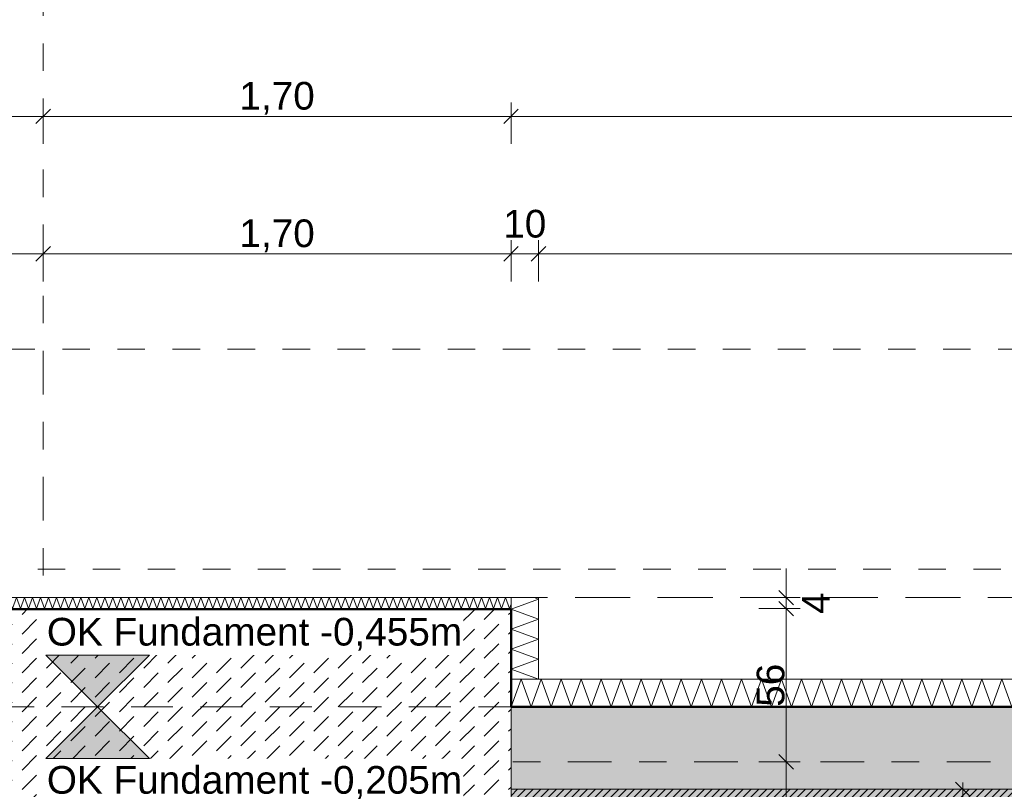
# Model space of a CAD drawing. Header units: metres. Extents: x -273 to 6, y -183 to 13.
# Tile 280 of 379: x -58.26 to -54.68, y -0.55 to 2.25. Entities that reach past the tile are written whole.
import ezdxf

# ---------------------------------------------------------------- set-up
doc = ezdxf.new("R2010")
doc.units = ezdxf.units.M
doc.header["$LTSCALE"] = 0.05
doc.header["$PDMODE"] = 1
doc.header["$PDSIZE"] = -2
for name, pattern in [('ISO-02 Strichlinie', [3.81, 3.048, -0.762]), ('ISO-03 Gestrichelt mit Abstand-3', [1.524, 0.6096, -0.9144]), ('Linienart-53', [5.291531, 3.175, -1.058062, 0.352704, -0.705764]), ('Linienart-Gestrichelt mit Abstand', [6, 4, -2])]:
    doc.linetypes.add(name, pattern=pattern)
doc.layers.get('0').update_dxf_attribs({"lineweight": 25})
for name, color, linetype, lineweight, true_color in [('00 -Bauelemente -Beton unbewehrt', 7, 'Continuous', 9, 0xf7e06e), ('00 -Bauelemente -Dämmung innen', 7, 'Continuous', 9, 0xff7fe6), ('30 -32 Gründung- 2 Flachgründungen u. Bodenplatten', 7, 'Continuous', 9, 0xff6633), ('30 -32 Gründung-4 Frostschürze', 7, 'Continuous', 9, 0x66aaff), ('70 -72 Beschriftung- 1 Beschriftung allgemein', 7, 'Continuous', 9, 0xff6633), ('70 -76 Bemaßung- 2 Allgemein', 7, 'Continuous', 5, 0x6666cc)]:
    doc.layers.add(name, color=color, linetype=linetype, lineweight=lineweight, true_color=true_color)
for name, color, linetype, lineweight in [('30 -35 Decken- 2 Beläge- Dämmung', 7, 'Continuous', 9), ('70 -71 Achsen- 1 Gebäudeachsen', 7, 'Linienart-53', 18), ('Keine', 7, 'Continuous', 9)]:
    doc.layers.add(name, color=color, linetype=linetype, lineweight=lineweight)
doc.styles.add('Arial', font='arial.ttf')
doc.dimstyles.new('k+k_klein', dxfattribs={"dimtxt": 0.100689, "dimasz": 0.05302, "dimexe": 0.05, "dimexo": 0.15, "dimgap": 0.005, "dimtad": 1, "dimdec": 3, "dimtxsty": 'Arial', "dimblk": 'VW_SLASH-2', "dimblk1": 'VW_SLASH-2', "dimblk2": 'VW_SLASH-2', "dimcen": 0, "dimdle": 0.025, "dimadec": 3, "dimazin": 0, "dimtfac": 0.75, "dimtdec": 3, "dimtix": 1, "dimtmove": 0, "dimatfit": 0, "dimldrblk": 'VW_FILLEDARROW', "dimfxl": 0.1, "dimfxlon": 1, "dimfrac": 2, "dimtolj": 1, "dimarcsym": 0})

# ---------------------------------------------------------------- blocks, each defined once
blk = doc.blocks.new('_Achsen (3D)')
at = {"layer": '70 -71 Achsen- 1 Gebäudeachsen', "transparency": 33554687}
for p, q in [((-58.171, 3.8), (-58.171, -46.172)), ((-179.668, -0.447), (3.826, -0.447))]:
    blk.add_line(p, q, dxfattribs=at)
blk = doc.blocks.new('Gruppe-274')
at = {"color": 255, "linetype": 'Continuous', "lineweight": 5}
blk.add_wipeout([(-56.471, -0.247), (-50.196, -0.247), (-50.196, -0.147), (-56.471, -0.147)], dxfattribs=at).dxf.layer = '00 -Bauelemente -Dämmung innen'
blk = doc.blocks.new('Gruppe-275')
at = {"layer": '00 -Bauelemente -Dämmung innen', "color": 7, "transparency": 33554687, "flags": 128}
blk.add_lwpolyline([(-56.471, -0.247), (-56.4346, -0.147), (-56.3982, -0.247), (-56.3618, -0.147), (-56.3254, -0.247), (-56.289, -0.147), (-56.2526, -0.247), (-56.2162, -0.147), (-56.1798, -0.247), (-56.1434, -0.147), (-56.107, -0.247), (-56.0706, -0.147), (-56.0342, -0.247), (-55.9978, -0.147), (-55.9614, -0.247), (-55.925, -0.147), (-55.8886, -0.247), (-55.8523, -0.147), (-55.8159, -0.247), (-55.7795, -0.147), (-55.7431, -0.247), (-55.7067, -0.147), (-55.6703, -0.247), (-55.6339, -0.147), (-55.5975, -0.247), (-55.5611, -0.147), (-55.5247, -0.247), (-55.4883, -0.147), (-55.4519, -0.247), (-55.4155, -0.147), (-55.3791, -0.247), (-55.3427, -0.147), (-55.3063, -0.247), (-55.2699, -0.147), (-55.2335, -0.247), (-55.1971, -0.147), (-55.1607, -0.247), (-55.1243, -0.147), (-55.0879, -0.247), (-55.0515, -0.147), (-55.0151, -0.247), (-54.9787, -0.147), (-54.9423, -0.247), (-54.9059, -0.147), (-54.8695, -0.247), (-54.8331, -0.147), (-54.7967, -0.247), (-54.7603, -0.147), (-54.7239, -0.247), (-54.6875, -0.147), (-54.6511, -0.247)], dxfattribs=at)
blk = doc.blocks.new('Gruppe-276')
at = {"layer": '00 -Bauelemente -Dämmung innen', "color": 7, "linetype": 'Continuous', "lineweight": 9, "transparency": 33554687}
blk.add_line((-56.471, -0.147), (-56.471, -0.247), dxfattribs=at)
blk = doc.blocks.new('Gruppe-278')
at = {"color": 7, "transparency": 33554687}
blk.add_blockref('Gruppe-276', (0, 0), dxfattribs=at)
blk = doc.blocks.new('Gruppe-279')
at = {"layer": '00 -Bauelemente -Dämmung innen', "color": 7, "linetype": 'Continuous', "lineweight": 9, "transparency": 33554687}
blk.add_line((-50.196, -0.147), (-56.471, -0.147), dxfattribs=at)
blk = doc.blocks.new('Gruppe-280')
at = {"layer": '00 -Bauelemente -Dämmung innen', "color": 7, "linetype": 'Continuous', "lineweight": 9, "transparency": 33554687}
blk.add_line((-56.471, -0.247), (-50.196, -0.247), dxfattribs=at)
blk = doc.blocks.new('Gruppe-281')
at = {"color": 7, "transparency": 33554687}
for name in ['Gruppe-279', 'Gruppe-280']:
    blk.add_blockref(name, (0, 0), dxfattribs=at)
blk = doc.blocks.new('Gruppe-282')
at = {"layer": '00 -Bauelemente -Dämmung innen', "color": 7}
blk.add_blockref('Gruppe-274', (0, 0), dxfattribs=at)
at = {"color": 7, "transparency": 33554687}
for name in ['Gruppe-278', 'Gruppe-281']:
    blk.add_blockref(name, (0, 0), dxfattribs=at)
at = {"layer": '00 -Bauelemente -Dämmung innen', "color": 7, "transparency": 33554687}
blk.add_blockref('Gruppe-275', (0, 0), dxfattribs=at)
blk = doc.blocks.new('Gruppe-283')
at = {"layer": '00 -Bauelemente -Dämmung innen', "color": 7, "transparency": 33554687}
blk.add_blockref('Gruppe-282', (0, 0), dxfattribs=at)
at = {"layer": '00 -Bauelemente -Dämmung innen', "color": 0, "flags": 1}
for tag in ['prm0_value', 'prm1_value', 'prm2_value', 'prm3_value', 'prm4_value', 'prm5_value', 'prm6_value', 'IFC_UUID', 'instanceID', 'prm0_name', 'prm0_type', 'prm1_name', 'prm1_type', 'prm2_name', 'prm2_type', 'prm3_name', 'prm3_type', 'prm4_name', 'prm4_type', 'prm5_name', 'prm5_type', 'prm6_name', 'prm6_type']:
    blk.add_attdef(tag, (-56.471, -0.247), '', height=0.00018, dxfattribs=at)
blk = doc.blocks.new('Gruppe-1154')
at = {"color": 255, "linetype": 'Continuous', "lineweight": 5}
blk.add_wipeout([(-59.971, 0.1099), (-56.471, 0.1099), (-56.471, 0.1499), (-59.971, 0.1499)], dxfattribs=at).dxf.layer = '00 -Bauelemente -Dämmung innen'
blk = doc.blocks.new('Gruppe-1155')
at = {"layer": '00 -Bauelemente -Dämmung innen', "color": 7, "transparency": 33554687, "flags": 128}
blk.add_lwpolyline([(-59.971, 0.1099), (-59.9564, 0.1499), (-59.9419, 0.1099), (-59.9273, 0.1499), (-59.9128, 0.1099), (-59.8982, 0.1499), (-59.8836, 0.1099), (-59.8691, 0.1499), (-59.8545, 0.1099), (-59.84, 0.1499), (-59.8254, 0.1099), (-59.8109, 0.1499), (-59.7963, 0.1099), (-59.7817, 0.1499), (-59.7672, 0.1099), (-59.7526, 0.1499), (-59.7381, 0.1099), (-59.7235, 0.1499), (-59.7089, 0.1099), (-59.6944, 0.1499), (-59.6798, 0.1099), (-59.6653, 0.1499), (-59.6507, 0.1099), (-59.6361, 0.1499), (-59.6216, 0.1099), (-59.607, 0.1499), (-59.5925, 0.1099), (-59.5779, 0.1499), (-59.5634, 0.1099), (-59.5488, 0.1499), (-59.5342, 0.1099), (-59.5197, 0.1499), (-59.5051, 0.1099), (-59.4906, 0.1499), (-59.476, 0.1099), (-59.4614, 0.1499), (-59.4469, 0.1099), (-59.4323, 0.1499), (-59.4178, 0.1099), (-59.4032, 0.1499), (-59.3886, 0.1099), (-59.3741, 0.1499), (-59.3595, 0.1099), (-59.345, 0.1499), (-59.3304, 0.1099), (-59.3159, 0.1499), (-59.3013, 0.1099), (-59.2867, 0.1499), (-59.2722, 0.1099), (-59.2576, 0.1499), (-59.2431, 0.1099), (-59.2285, 0.1499), (-59.2139, 0.1099), (-59.1994, 0.1499), (-59.1848, 0.1099), (-59.1703, 0.1499), (-59.1557, 0.1099), (-59.1411, 0.1499), (-59.1266, 0.1099), (-59.112, 0.1499), (-59.0975, 0.1099), (-59.0829, 0.1499), (-59.0684, 0.1099), (-59.0538, 0.1499), (-59.0392, 0.1099), (-59.0247, 0.1499), (-59.0101, 0.1099), (-58.9956, 0.1499), (-58.981, 0.1099), (-58.9664, 0.1499), (-58.9519, 0.1099), (-58.9373, 0.1499), (-58.9228, 0.1099), (-58.9082, 0.1499), (-58.8936, 0.1099), (-58.8791, 0.1499), (-58.8645, 0.1099), (-58.85, 0.1499), (-58.8354, 0.1099), (-58.8209, 0.1499), (-58.8063, 0.1099), (-58.7917, 0.1499), (-58.7772, 0.1099), (-58.7626, 0.1499), (-58.7481, 0.1099), (-58.7335, 0.1499), (-58.7189, 0.1099), (-58.7044, 0.1499), (-58.6898, 0.1099), (-58.6753, 0.1499), (-58.6607, 0.1099), (-58.6461, 0.1499), (-58.6316, 0.1099), (-58.617, 0.1499), (-58.6025, 0.1099), (-58.5879, 0.1499), (-58.5734, 0.1099), (-58.5588, 0.1499), (-58.5442, 0.1099), (-58.5297, 0.1499), (-58.5151, 0.1099), (-58.5006, 0.1499), (-58.486, 0.1099), (-58.4714, 0.1499), (-58.4569, 0.1099), (-58.4423, 0.1499), (-58.4278, 0.1099), (-58.4132, 0.1499), (-58.3986, 0.1099), (-58.3841, 0.1499), (-58.3695, 0.1099), (-58.355, 0.1499), (-58.3404, 0.1099), (-58.3259, 0.1499), (-58.3113, 0.1099), (-58.2967, 0.1499), (-58.2822, 0.1099), (-58.2676, 0.1499), (-58.2531, 0.1099), (-58.2385, 0.1499), (-58.2239, 0.1099), (-58.2094, 0.1499), (-58.1948, 0.1099), (-58.1803, 0.1499), (-58.1657, 0.1099), (-58.1511, 0.1499), (-58.1366, 0.1099), (-58.122, 0.1499), (-58.1075, 0.1099), (-58.0929, 0.1499), (-58.0784, 0.1099), (-58.0638, 0.1499), (-58.0492, 0.1099), (-58.0347, 0.1499), (-58.0201, 0.1099), (-58.0056, 0.1499), (-57.991, 0.1099), (-57.9764, 0.1499), (-57.9619, 0.1099), (-57.9473, 0.1499), (-57.9328, 0.1099), (-57.9182, 0.1499), (-57.9036, 0.1099), (-57.8891, 0.1499), (-57.8745, 0.1099), (-57.86, 0.1499), (-57.8454, 0.1099), (-57.8309, 0.1499), (-57.8163, 0.1099), (-57.8017, 0.1499), (-57.7872, 0.1099), (-57.7726, 0.1499), (-57.7581, 0.1099), (-57.7435, 0.1499), (-57.7289, 0.1099), (-57.7144, 0.1499), (-57.6998, 0.1099), (-57.6853, 0.1499), (-57.6707, 0.1099), (-57.6561, 0.1499), (-57.6416, 0.1099), (-57.627, 0.1499), (-57.6125, 0.1099), (-57.5979, 0.1499), (-57.5834, 0.1099), (-57.5688, 0.1499), (-57.5542, 0.1099), (-57.5397, 0.1499), (-57.5251, 0.1099), (-57.5106, 0.1499), (-57.496, 0.1099), (-57.4814, 0.1499), (-57.4669, 0.1099), (-57.4523, 0.1499), (-57.4378, 0.1099), (-57.4232, 0.1499), (-57.4086, 0.1099), (-57.3941, 0.1499), (-57.3795, 0.1099), (-57.365, 0.1499), (-57.3504, 0.1099), (-57.3359, 0.1499), (-57.3213, 0.1099), (-57.3067, 0.1499), (-57.2922, 0.1099), (-57.2776, 0.1499), (-57.2631, 0.1099), (-57.2485, 0.1499), (-57.2339, 0.1099), (-57.2194, 0.1499), (-57.2048, 0.1099), (-57.1903, 0.1499), (-57.1757, 0.1099), (-57.1611, 0.1499), (-57.1466, 0.1099), (-57.132, 0.1499), (-57.1175, 0.1099), (-57.1029, 0.1499), (-57.0884, 0.1099), (-57.0738, 0.1499), (-57.0592, 0.1099), (-57.0447, 0.1499), (-57.0301, 0.1099), (-57.0156, 0.1499), (-57.001, 0.1099), (-56.9864, 0.1499), (-56.9719, 0.1099), (-56.9573, 0.1499), (-56.9428, 0.1099), (-56.9282, 0.1499), (-56.9136, 0.1099), (-56.8991, 0.1499), (-56.8845, 0.1099), (-56.87, 0.1499), (-56.8554, 0.1099), (-56.8409, 0.1499), (-56.8263, 0.1099), (-56.8117, 0.1499), (-56.7972, 0.1099), (-56.7826, 0.1499), (-56.7681, 0.1099), (-56.7535, 0.1499), (-56.7389, 0.1099), (-56.7244, 0.1499), (-56.7098, 0.1099), (-56.6953, 0.1499), (-56.6807, 0.1099), (-56.6662, 0.1499), (-56.6516, 0.1099), (-56.637, 0.1499), (-56.6225, 0.1099), (-56.6079, 0.1499), (-56.5934, 0.1099), (-56.5788, 0.1499), (-56.5642, 0.1099), (-56.5497, 0.1499), (-56.5351, 0.1099), (-56.5206, 0.1499), (-56.506, 0.1099), (-56.4914, 0.1499), (-56.4769, 0.1099), (-56.471, 0.1261)], dxfattribs=at)
blk = doc.blocks.new('Gruppe-1156')
at = {"layer": '00 -Bauelemente -Dämmung innen', "color": 7, "linetype": 'Continuous', "lineweight": 9, "transparency": 33554687}
blk.add_line((-59.971, 0.1499), (-59.971, 0.1099), dxfattribs=at)
blk = doc.blocks.new('Gruppe-1157')
at = {"layer": '00 -Bauelemente -Dämmung innen', "color": 7, "linetype": 'Continuous', "lineweight": 9, "transparency": 33554687}
blk.add_line((-56.471, 0.1099), (-56.471, 0.1499), dxfattribs=at)
blk = doc.blocks.new('Gruppe-1158')
at = {"color": 7, "transparency": 33554687}
for name in ['Gruppe-1156', 'Gruppe-1157']:
    blk.add_blockref(name, (0, 0), dxfattribs=at)
blk = doc.blocks.new('Gruppe-1159')
at = {"layer": '00 -Bauelemente -Dämmung innen', "color": 7, "linetype": 'Continuous', "lineweight": 9, "transparency": 33554687}
blk.add_line((-56.471, 0.1499), (-59.971, 0.1499), dxfattribs=at)
blk = doc.blocks.new('Gruppe-1160')
at = {"layer": '00 -Bauelemente -Dämmung innen', "color": 7, "linetype": 'Continuous', "lineweight": 9, "transparency": 33554687}
blk.add_line((-59.971, 0.1099), (-56.471, 0.1099), dxfattribs=at)
blk = doc.blocks.new('Gruppe-1161')
at = {"color": 7, "transparency": 33554687}
for name in ['Gruppe-1159', 'Gruppe-1160']:
    blk.add_blockref(name, (0, 0), dxfattribs=at)
blk = doc.blocks.new('Gruppe-1162')
at = {"layer": '00 -Bauelemente -Dämmung innen', "color": 7}
blk.add_blockref('Gruppe-1154', (0, 0), dxfattribs=at)
at = {"color": 7, "transparency": 33554687}
for name in ['Gruppe-1158', 'Gruppe-1161']:
    blk.add_blockref(name, (0, 0), dxfattribs=at)
at = {"layer": '00 -Bauelemente -Dämmung innen', "color": 7, "transparency": 33554687}
blk.add_blockref('Gruppe-1155', (0, 0), dxfattribs=at)
blk = doc.blocks.new('Gruppe-1163')
at = {"layer": '00 -Bauelemente -Dämmung innen', "color": 7, "transparency": 33554687}
blk.add_blockref('Gruppe-1162', (0, 0), dxfattribs=at)
at = {"layer": '00 -Bauelemente -Dämmung innen', "color": 0, "flags": 1}
for tag in ['IFC_UUID', 'instanceID', 'prm0_name', 'prm0_type', 'prm0_value', 'prm1_name', 'prm1_type', 'prm1_value', 'prm2_name', 'prm2_type', 'prm2_value', 'prm3_name', 'prm3_type', 'prm3_value', 'prm4_name', 'prm4_type', 'prm4_value', 'prm5_name', 'prm5_type', 'prm5_value', 'prm6_name', 'prm6_type', 'prm6_value']:
    blk.add_attdef(tag, (-59.971, 0.1099), '', height=0.00018, dxfattribs=at)
blk = doc.blocks.new('Gruppe-1164')
at = {"color": 255, "linetype": 'Continuous', "lineweight": 5}
blk.add_wipeout([(-56.371, -0.147), (-56.371, 0.1499), (-56.471, 0.1499), (-56.471, -0.147)], dxfattribs=at).dxf.layer = '00 -Bauelemente -Dämmung innen'
blk = doc.blocks.new('Gruppe-1165')
at = {"layer": '00 -Bauelemente -Dämmung innen', "color": 7, "transparency": 33554687, "flags": 128}
blk.add_lwpolyline([(-56.371, -0.147), (-56.471, -0.1106), (-56.371, -0.0742), (-56.471, -0.0379), (-56.371, -0.0015), (-56.471, 0.0349), (-56.371, 0.0713), (-56.471, 0.1077), (-56.371, 0.1441), (-56.3869, 0.1499)], dxfattribs=at)
blk = doc.blocks.new('Gruppe-1166')
at = {"layer": '00 -Bauelemente -Dämmung innen', "color": 7, "linetype": 'Continuous', "lineweight": 9, "transparency": 33554687}
blk.add_line((-56.471, -0.147), (-56.371, -0.147), dxfattribs=at)
blk = doc.blocks.new('Gruppe-1167')
at = {"layer": '00 -Bauelemente -Dämmung innen', "color": 7, "linetype": 'Continuous', "lineweight": 9, "transparency": 33554687}
blk.add_line((-56.371, 0.1499), (-56.471, 0.1499), dxfattribs=at)
blk = doc.blocks.new('Gruppe-1168')
at = {"color": 7, "transparency": 33554687}
for name in ['Gruppe-1167', 'Gruppe-1166']:
    blk.add_blockref(name, (0, 0), dxfattribs=at)
blk = doc.blocks.new('Gruppe-1169')
at = {"layer": '00 -Bauelemente -Dämmung innen', "color": 7, "linetype": 'Continuous', "lineweight": 9, "transparency": 33554687}
blk.add_line((-56.471, 0.1499), (-56.471, -0.147), dxfattribs=at)
blk = doc.blocks.new('Gruppe-1170')
at = {"layer": '00 -Bauelemente -Dämmung innen', "color": 7, "linetype": 'Continuous', "lineweight": 9, "transparency": 33554687}
blk.add_line((-56.371, -0.147), (-56.371, 0.1499), dxfattribs=at)
blk = doc.blocks.new('Gruppe-1171')
at = {"color": 7, "transparency": 33554687}
for name in ['Gruppe-1169', 'Gruppe-1170']:
    blk.add_blockref(name, (0, 0), dxfattribs=at)
blk = doc.blocks.new('Gruppe-1172')
at = {"layer": '00 -Bauelemente -Dämmung innen', "color": 7}
blk.add_blockref('Gruppe-1164', (0, 0), dxfattribs=at)
at = {"color": 7, "transparency": 33554687}
for name in ['Gruppe-1168', 'Gruppe-1171']:
    blk.add_blockref(name, (0, 0), dxfattribs=at)
at = {"layer": '00 -Bauelemente -Dämmung innen', "color": 7, "transparency": 33554687}
blk.add_blockref('Gruppe-1165', (0, 0), dxfattribs=at)
blk = doc.blocks.new('Gruppe-1173')
at = {"layer": '00 -Bauelemente -Dämmung innen', "color": 7, "transparency": 33554687}
blk.add_blockref('Gruppe-1172', (0, 0), dxfattribs=at)
at = {"layer": '00 -Bauelemente -Dämmung innen', "color": 0, "flags": 1}
for tag in ['prm0_value', 'prm1_value', 'prm2_value', 'prm3_value', 'prm4_value', 'prm5_value', 'prm6_value', 'IFC_UUID', 'instanceID', 'prm0_name', 'prm0_type', 'prm1_name', 'prm1_type', 'prm2_name', 'prm2_type', 'prm3_name', 'prm3_type', 'prm4_name', 'prm4_type', 'prm5_name', 'prm5_type', 'prm6_name', 'prm6_type']:
    blk.add_attdef(tag, (-56.471, -0.147), '', height=0.00018, dxfattribs=at)
blk = doc.blocks.new('Gruppe-2143')
at = {"layer": '30 -32 Gründung- 2 Flachgründungen u. Bodenplatten', "flags": 128}
blk.add_lwpolyline([(-59.871, 0.1099), (-56.471, 0.1099), (-56.471, -3.2901), (-59.871, -3.2901)], close=True, dxfattribs=at)
blk = doc.blocks.new('Gruppe-2490')
at = {"layer": 'Keine', "color": 7, "linetype": 'ISO-03 Gestrichelt mit Abstand-3', "lineweight": 9, "flags": 128}
blk.add_lwpolyline([(-53.0011, 0.253), (-53.0011, 1.053), (-88.896, 1.053), (-88.896, 0.253)], close=True, dxfattribs=at)
blk.add_lwpolyline([(-53.0011, 0.253), (-53.0011, 1.053), (-88.896, 1.053), (-88.896, 0.253)], close=True, dxfattribs=at)
blk = doc.blocks.new('_FU_2D LP5 (2D)')
at = {"color": 255}
blk.add_wipeout([(-59.87099996, 0.1099285), (-56.47099996, 0.1099285), (-56.47099996, -3.2900754), (-59.87099996, -3.2900754)], dxfattribs=at).dxf.layer = '00 -Bauelemente -Beton unbewehrt'
at = {"layer": '00 -Bauelemente -Beton unbewehrt', "linetype": 'Continuous', "lineweight": 9}
h = blk.add_hatch(dxfattribs=at)
h.set_pattern_fill('Unbew_ Beton1 1mm SRF', style=0, pattern_type=2)
h.set_pattern_definition([(45, (0, 0), (0.088388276, 0.01767774), [0.075, -0.05])])
h.paths.add_polyline_path([(-59.87099996, 0.1099285), (-56.47099996, 0.1099285), (-56.47099996, -3.2900754), (-59.87099996, -3.2900754)])
at = {"layer": '30 -35 Decken- 2 Beläge- Dämmung', "linetype": 'Continuous', "lineweight": 18, "true_color": 0x7fdfff}
h = blk.add_hatch(dxfattribs=at)
h.set_pattern_fill('Schraffur blau', color=141, style=0, pattern_type=2)
h.set_pattern_definition([(45, (-65.683394, -6.671936), (0.014142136, -0.014142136), [])])
h.paths.add_polyline_path([(-59.87099996, -0.54704198), (-64.72099996, -0.54704198), (-64.72099996, -3.2900754), (-68.12099996, -3.2900754), (-68.12099996, -0.54704198), (-73.92099996, -0.54704198), (-73.92099996, -5.54704198), (-50.19599996, -5.54704198), (-50.19599996, -0.54704198), (-56.47099996, -0.54704198), (-56.47099996, -3.2900754), (-59.87099996, -3.2900754)])
at = {"layer": '00 -Bauelemente -Beton unbewehrt', "flags": 128}
blk.add_lwpolyline([(-59.87099996, 0.1099285), (-56.47099996, 0.1099285), (-56.47099996, -3.2900754), (-59.87099996, -3.2900754)], close=True, dxfattribs=at)
at = {"layer": '00 -Bauelemente -Dämmung innen', "color": 7}
for name in ['Gruppe-1163', 'Gruppe-283']:
    blk.add_blockref(name, (0, 0), dxfattribs=at)
blk.add_blockref('Gruppe-1173', (0, 0), dxfattribs=at)
at = {"layer": 'Keine', "color": 1, "linetype": 'Linienart-Gestrichelt mit Abstand', "lineweight": 9, "true_color": 0xff0000, "flags": 128}
blk.add_lwpolyline([(6.03999377, -134.70913897), (4.10766281, -139.37286792), (2.43021044, -143.26963359), (0.229042, -148.18933714), (-1.94395765, -152.85045285), (-2.56993827, -154.15978267), (-4.36668217, -157.84024419, -0.1218666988), (-4.98756345, -158.57331042), (-24.20773646, -172.45584859, 0.2343426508), (-30.81423496, -181.88107792), (-30.81423496, -181.88107792, -0.1382747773), (-50.04185585, -181.32068598), (-50.04185585, -181.32068598), (-63.53399243, -176.93721776), (-98.52806435, -165.50668377), (-148.4236418, -149.2972654), (-209.68205216, -128.62056047), (-249.49758002, -116.74073979), (-271.8563458, -111.07977166), (-272.63374696, -110.30237051), (-272.63374694, -44.20319881), (-268.39909651, 0.15100107), (-267.46628238, 0.15012673), (-197.75478142, 0.14986172), (5.97600004, 0.14995802), (6.00607638, -63.16005056)], format="xyb", close=True, dxfattribs=at)
at = {"layer": '30 -32 Gründung- 2 Flachgründungen u. Bodenplatten', "color": 7}
blk.add_blockref('Gruppe-2143', (0, 0), dxfattribs=at)
at = {"layer": '30 -32 Gründung-4 Frostschürze', "linetype": 'Continuous', "lineweight": 0, "transparency": 33554534}
blk.add_hatch(color=161, dxfattribs=at).paths.add_polyline_path([(-56.47099996, -0.24704198), (-50.19599996, -0.24704198), (-50.19599996, -0.54704198), (-56.47099996, -0.54704198)])
at = {"layer": 'Keine', "linetype": 'Continuous', "lineweight": 0, "transparency": 33554567}
h = blk.add_hatch(color=43, dxfattribs=at)
h.paths.add_polyline_path([(-73.92099996, -0.54704198), (-73.92099996, -10.69704198), (-73.67099996, -10.69704198), (-73.67099996, -19.84704198), (-68.12099996, -19.84704198), (-68.12099996, -18.24704198), (-64.72099996, -18.24704198), (-64.72099996, -19.84704198), (-59.67099996, -19.84704198), (-59.67099996, -18.44704198), (-56.67099996, -18.44704198), (-56.67099996, -19.84704198), (-51.84599996, -19.84704198), (-51.84599996, -10.69704198), (-49.72099996, -10.69704198), (-49.72099996, -8.89704198), (-50.19599996, -8.89704198), (-50.19599996, -0.54704198), (-56.47099996, -0.54704198), (-56.47099996, -3.2900754), (-59.87099996, -3.2900754), (-59.87099996, -0.54704198), (-64.72099996, -0.54704198), (-64.72099996, -3.2900754), (-68.12099996, -3.2900754), (-68.12099996, -0.54704198)])
h.paths.add_polyline_path([(-55.97099996, -14.24704198), (-60.37099996, -14.24704198), (-60.37099996, -6.14704198), (-55.97099996, -6.14704198)])
h.paths.add_polyline_path([(-68.62099996, -6.14704198), (-64.22099996, -6.14704198), (-64.22099996, -14.24704198), (-68.62099996, -14.24704198)])
at = {"layer": '30 -32 Gründung- 2 Flachgründungen u. Bodenplatten', "linetype": 'ISO-02 Strichlinie'}
blk.add_line((-59.87099996, -0.24704198), (-56.47099996, -0.24704198), dxfattribs=at)
at = {"layer": '30 -32 Gründung-4 Frostschürze', "flags": 128}
blk.add_lwpolyline([(-56.47099996, -0.24704198), (-50.19599996, -0.24704198), (-50.19599996, -0.54704198), (-56.47099996, -0.54704198)], close=True, dxfattribs=at)
at = {"layer": '70 -72 Beschriftung- 1 Beschriftung allgemein', "color": 7}
blk.add_blockref('Gruppe-2490', (0, 0), dxfattribs=at)
at = {"layer": '70 -72 Beschriftung- 1 Beschriftung allgemein', "color": 103, "lineweight": 50, "true_color": 0x66cc7f, "flags": 128}
blk.add_lwpolyline([(-50.69599996, -0.24704198), (-56.47099996, -0.24704198), (-56.47099996, 0.10773718), (-59.87099996, 0.10773718), (-59.87099996, -0.24704198), (-64.72099996, -0.24704198), (-64.72099996, 0.1099246), (-68.12099996, 0.1099246), (-68.12099996, -0.24704198), (-73.92099996, -0.24704198), (-73.92099996, 0.10992025), (-75.42099996, 0.10992025), (-75.42099996, -0.24704198), (-78.04599996, -0.24704198), (-78.04599996, 0.1099183), (-79.54599996, 0.1099183), (-79.54599996, -0.24704198), (-80.75599996, -0.24704198), (-80.75599996, 0.10991736), (-84.69599996, 0.10991736), (-84.69599996, -0.24704198), (-89.57099996, -0.24704198)], dxfattribs=at)
blk = doc.blocks.new('VW_SLASH-2')
at = {"color": 0, "linetype": 'ByBlock', "lineweight": -2, "transparency": 16777216}
blk.add_line((0.472, 0), (-1, 0), dxfattribs=at)
at = {"color": 0, "lineweight": 5, "transparency": 16777216, "flags": 128}
blk.add_lwpolyline([(0.5, 0.5), (-0.5, -0.5)], dxfattribs=at)
blk = doc.blocks.new('*D3017')
at = {"layer": '70 -76 Bemaßung- 2 Allgemein', "color": 0, "lineweight": -2}
for p, q in [((-59.871, 1.8), (-59.871, 1.95)), ((-58.171, 1.8), (-58.171, 1.95)), ((-58.224, 1.9), (-59.818, 1.9))]:
    blk.add_line(p, q, dxfattribs=at)
at = {"layer": 'Defpoints', "color": 0}
for p in [(-59.871, 1.9), (-59.871, 0.153), (-58.171, 0.153)]:
    blk.add_point(p, dxfattribs=at)
at = {"layer": '70 -76 Bemaßung- 2 Allgemein', "color": 0, "lineweight": -2, "xscale": 0.05302001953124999, "yscale": 0.05302001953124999, "zscale": 0.05302001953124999, "rotation": 180}
blk.add_blockref('VW_SLASH-2', (-59.871, 1.9), dxfattribs=at)
at = {"layer": '70 -76 Bemaßung- 2 Allgemein', "color": 0, "lineweight": -2, "xscale": 0.05302001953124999, "yscale": 0.05302001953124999, "zscale": 0.05302001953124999}
blk.add_blockref('VW_SLASH-2', (-58.171, 1.9), dxfattribs=at)
at = {"layer": '70 -76 Bemaßung- 2 Allgemein', "color": 0, "insert": (-59.021, 1.9654), "char_height": 0.10069, "attachment_point": 5, "style": 'Arial'}
blk.add_mtext('\\A1;1,70', dxfattribs=at)
blk = doc.blocks.new('VW_FILLEDARROW')
at = {"linetype": 'Continuous', "lineweight": 0, "transparency": 16777216}
blk.add_hatch(color=0, dxfattribs=at).paths.add_polyline_path([(-2.829, 0.758), (0, 0), (-2.829, -0.758)])
at = {"color": 0, "lineweight": 5, "transparency": 16777216, "flags": 128}
blk.add_lwpolyline([(-2.829, 0.758), (0, 0), (-2.829, -0.758)], close=True, dxfattribs=at)
blk = doc.blocks.new('*D3018')
at = {"layer": '70 -76 Bemaßung- 2 Allgemein', "color": 0, "lineweight": -2}
for p, q in [((-58.171, 1.8), (-58.171, 1.95)), ((-56.471, 1.8), (-56.471, 1.95)), ((-56.524, 1.9), (-58.118, 1.9))]:
    blk.add_line(p, q, dxfattribs=at)
at = {"layer": 'Defpoints', "color": 0}
for p in [(-58.171, 1.9), (-58.171, 0.153), (-56.471, -0.247)]:
    blk.add_point(p, dxfattribs=at)
at = {"layer": '70 -76 Bemaßung- 2 Allgemein', "color": 0, "lineweight": -2, "xscale": 0.05302001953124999, "yscale": 0.05302001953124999, "zscale": 0.05302001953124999, "rotation": 180}
blk.add_blockref('VW_SLASH-2', (-58.171, 1.9), dxfattribs=at)
at = {"layer": '70 -76 Bemaßung- 2 Allgemein', "color": 0, "lineweight": -2, "xscale": 0.05302001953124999, "yscale": 0.05302001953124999, "zscale": 0.05302001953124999}
blk.add_blockref('VW_SLASH-2', (-56.471, 1.9), dxfattribs=at)
at = {"layer": '70 -76 Bemaßung- 2 Allgemein', "color": 0, "insert": (-57.321, 1.9654), "char_height": 0.10069, "attachment_point": 5, "style": 'Arial'}
blk.add_mtext('\\A1;1,70', dxfattribs=at)
blk = doc.blocks.new('*D3019')
at = {"layer": '70 -76 Bemaßung- 2 Allgemein', "color": 0, "lineweight": -2}
for p, q in [((-56.471, 1.8), (-56.471, 1.95)), ((-50.196, 1.8), (-50.196, 1.95)), ((-50.249, 1.9), (-56.418, 1.9))]:
    blk.add_line(p, q, dxfattribs=at)
at = {"layer": 'Defpoints', "color": 0}
for p in [(-56.471, 1.9), (-56.471, -0.247), (-50.196, -0.247)]:
    blk.add_point(p, dxfattribs=at)
at = {"layer": '70 -76 Bemaßung- 2 Allgemein', "color": 0, "lineweight": -2, "xscale": 0.05302001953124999, "yscale": 0.05302001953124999, "zscale": 0.05302001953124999, "rotation": 180}
blk.add_blockref('VW_SLASH-2', (-56.471, 1.9), dxfattribs=at)
at = {"layer": '70 -76 Bemaßung- 2 Allgemein', "color": 0, "lineweight": -2, "xscale": 0.05302001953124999, "yscale": 0.05302001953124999, "zscale": 0.05302001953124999}
blk.add_blockref('VW_SLASH-2', (-50.196, 1.9), dxfattribs=at)
at = {"layer": '70 -76 Bemaßung- 2 Allgemein', "color": 0, "insert": (-53.3335, 1.9822), "char_height": 0.100689, "attachment_point": 5, "style": 'Arial'}
blk.add_mtext('\\A1;6,27\\S5^ ;', dxfattribs=at)
blk = doc.blocks.new('*D3296')
at = {"layer": '70 -76 Bemaßung- 2 Allgemein', "color": 0, "lineweight": -2}
for p, q in [((-59.871, 1.3), (-59.871, 1.45)), ((-58.171, 1.3), (-58.171, 1.45)), ((-58.224, 1.4), (-59.818, 1.4))]:
    blk.add_line(p, q, dxfattribs=at)
at = {"layer": 'Defpoints', "color": 0}
for p in [(-59.871, 1.4), (-59.871, 0.153), (-58.171, 0.153)]:
    blk.add_point(p, dxfattribs=at)
at = {"layer": '70 -76 Bemaßung- 2 Allgemein', "color": 0, "lineweight": -2, "xscale": 0.05302001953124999, "yscale": 0.05302001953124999, "zscale": 0.05302001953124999, "rotation": 180}
blk.add_blockref('VW_SLASH-2', (-59.871, 1.4), dxfattribs=at)
at = {"layer": '70 -76 Bemaßung- 2 Allgemein', "color": 0, "lineweight": -2, "xscale": 0.05302001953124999, "yscale": 0.05302001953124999, "zscale": 0.05302001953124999}
blk.add_blockref('VW_SLASH-2', (-58.171, 1.4), dxfattribs=at)
at = {"layer": '70 -76 Bemaßung- 2 Allgemein', "color": 0, "insert": (-59.021, 1.4654), "char_height": 0.10069, "attachment_point": 5, "style": 'Arial'}
blk.add_mtext('\\A1;1,70', dxfattribs=at)
blk = doc.blocks.new('*D3297')
at = {"layer": '70 -76 Bemaßung- 2 Allgemein', "color": 0, "lineweight": -2}
for p, q in [((-58.171, 1.3), (-58.171, 1.45)), ((-56.471, 1.3), (-56.471, 1.45)), ((-56.524, 1.4), (-58.118, 1.4))]:
    blk.add_line(p, q, dxfattribs=at)
at = {"layer": 'Defpoints', "color": 0}
for p in [(-58.171, 1.4), (-58.171, 0.153), (-56.471, 0.153)]:
    blk.add_point(p, dxfattribs=at)
at = {"layer": '70 -76 Bemaßung- 2 Allgemein', "color": 0, "lineweight": -2, "xscale": 0.05302001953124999, "yscale": 0.05302001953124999, "zscale": 0.05302001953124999, "rotation": 180}
blk.add_blockref('VW_SLASH-2', (-58.171, 1.4), dxfattribs=at)
at = {"layer": '70 -76 Bemaßung- 2 Allgemein', "color": 0, "lineweight": -2, "xscale": 0.05302001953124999, "yscale": 0.05302001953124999, "zscale": 0.05302001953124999}
blk.add_blockref('VW_SLASH-2', (-56.471, 1.4), dxfattribs=at)
at = {"layer": '70 -76 Bemaßung- 2 Allgemein', "color": 0, "insert": (-57.321, 1.4654), "char_height": 0.10069, "attachment_point": 5, "style": 'Arial'}
blk.add_mtext('\\A1;1,70', dxfattribs=at)
blk = doc.blocks.new('*D3298')
at = {"layer": '70 -76 Bemaßung- 2 Allgemein', "color": 0, "lineweight": -2}
for p, q in [((-56.471, 1.3), (-56.471, 1.45)), ((-56.371, 1.3), (-56.371, 1.45)), ((-56.524, 1.4), (-56.577, 1.4)), ((-56.371, 1.4), (-56.471, 1.4)), ((-56.318, 1.4), (-56.265, 1.4))]:
    blk.add_line(p, q, dxfattribs=at)
at = {"layer": 'Defpoints', "color": 0}
for p in [(-56.471, 1.4), (-56.471, 0.153), (-56.371, 0.0713)]:
    blk.add_point(p, dxfattribs=at)
at = {"layer": '70 -76 Bemaßung- 2 Allgemein', "color": 0, "lineweight": -2, "xscale": 0.05302001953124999, "yscale": 0.05302001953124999, "zscale": 0.05302001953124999}
blk.add_blockref('VW_SLASH-2', (-56.471, 1.4), dxfattribs=at)
at = {"layer": '70 -76 Bemaßung- 2 Allgemein', "color": 0, "lineweight": -2, "xscale": 0.05302001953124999, "yscale": 0.05302001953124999, "zscale": 0.05302001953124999, "rotation": 180}
blk.add_blockref('VW_SLASH-2', (-56.371, 1.4), dxfattribs=at)
at = {"layer": '70 -76 Bemaßung- 2 Allgemein', "color": 0, "insert": (-56.421, 1.5089), "char_height": 0.10069, "attachment_point": 5, "style": 'Arial'}
blk.add_mtext('\\A1;10', dxfattribs=at)
blk = doc.blocks.new('*D3299')
at = {"layer": '70 -76 Bemaßung- 2 Allgemein', "color": 0, "lineweight": -2}
for p, q in [((-56.371, 1.3), (-56.371, 1.45)), ((-50.196, 1.3), (-50.196, 1.45)), ((-50.249, 1.4), (-56.318, 1.4))]:
    blk.add_line(p, q, dxfattribs=at)
at = {"layer": 'Defpoints', "color": 0}
for p in [(-56.371, 1.4), (-56.371, 0.0713), (-50.196, -0.247)]:
    blk.add_point(p, dxfattribs=at)
at = {"layer": '70 -76 Bemaßung- 2 Allgemein', "color": 0, "lineweight": -2, "xscale": 0.05302001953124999, "yscale": 0.05302001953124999, "zscale": 0.05302001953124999, "rotation": 180}
blk.add_blockref('VW_SLASH-2', (-56.371, 1.4), dxfattribs=at)
at = {"layer": '70 -76 Bemaßung- 2 Allgemein', "color": 0, "lineweight": -2, "xscale": 0.05302001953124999, "yscale": 0.05302001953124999, "zscale": 0.05302001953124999}
blk.add_blockref('VW_SLASH-2', (-50.196, 1.4), dxfattribs=at)
at = {"layer": '70 -76 Bemaßung- 2 Allgemein', "color": 0, "insert": (-53.2835, 1.4822), "char_height": 0.100689, "attachment_point": 5, "style": 'Arial'}
blk.add_mtext('\\A1;6,17\\S5^ ;', dxfattribs=at)
blk = doc.blocks.new('*D3450')
at = {"layer": '70 -76 Bemaßung- 2 Allgemein', "color": 0, "lineweight": -2}
for p, q in [((-55.471, 0.2029), (-55.471, 0.256)), ((-55.571, 0.1499), (-55.421, 0.1499)), ((-55.471, 0.1099), (-55.471, 0.1499)), ((-55.571, 0.1099), (-55.421, 0.1099)), ((-55.471, 0.0569), (-55.471, 0.0039))]:
    blk.add_line(p, q, dxfattribs=at)
at = {"layer": 'Defpoints', "color": 0}
for p in [(-56.371, 0.1499), (-55.471, 0.1499), (-56.471, 0.1099)]:
    blk.add_point(p, dxfattribs=at)
at = {"layer": '70 -76 Bemaßung- 2 Allgemein', "color": 0, "lineweight": -2, "xscale": 0.05302001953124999, "yscale": 0.05302001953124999, "zscale": 0.05302001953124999}
for p, rotation in [((-55.471, 0.1499), 270), ((-55.471, 0.1099), 90)]:
    blk.add_blockref('VW_SLASH-2', p, dxfattribs=dict(at, rotation=rotation))
at = {"layer": '70 -76 Bemaßung- 2 Allgemein', "color": 0, "insert": (-55.3632, 0.1299), "char_height": 0.10069, "attachment_point": 5, "rotation": 90, "style": 'Arial'}
blk.add_mtext('\\A1;4', dxfattribs=at)
blk = doc.blocks.new('*D3451')
at = {"layer": '70 -76 Bemaßung- 2 Allgemein', "color": 0, "lineweight": -2}
for p, q in [((-55.571, 0.1099), (-55.421, 0.1099)), ((-55.471, -0.394), (-55.471, 0.0569)), ((-55.571, -0.447), (-55.421, -0.447))]:
    blk.add_line(p, q, dxfattribs=at)
at = {"layer": 'Defpoints', "color": 0}
for p in [(-56.471, 0.1099), (-55.471, 0.1099), (-56.471, -0.447)]:
    blk.add_point(p, dxfattribs=at)
at = {"layer": '70 -76 Bemaßung- 2 Allgemein', "color": 0, "lineweight": -2, "xscale": 0.05302001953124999, "yscale": 0.05302001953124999, "zscale": 0.05302001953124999}
for p, rotation in [((-55.471, 0.1099), 90), ((-55.471, -0.447), 270)]:
    blk.add_blockref('VW_SLASH-2', p, dxfattribs=dict(at, rotation=rotation))
at = {"layer": '70 -76 Bemaßung- 2 Allgemein', "color": 0, "insert": (-55.5274, -0.1686), "char_height": 0.10069, "attachment_point": 5, "rotation": 90, "style": 'Arial'}
blk.add_mtext('\\A1;56', dxfattribs=at)
blk = doc.blocks.new('*D3452')
at = {"layer": '70 -76 Bemaßung- 2 Allgemein', "color": 0, "lineweight": -2}
for p, q in [((-55.571, -0.447), (-55.421, -0.447)), ((-55.471, -3.2371), (-55.471, -0.5001)), ((-55.571, -3.2901), (-55.421, -3.2901))]:
    blk.add_line(p, q, dxfattribs=at)
at = {"layer": 'Defpoints', "color": 0}
for p in [(-56.471, -0.447), (-55.471, -0.447), (-56.471, -3.2901)]:
    blk.add_point(p, dxfattribs=at)
at = {"layer": '70 -76 Bemaßung- 2 Allgemein', "color": 0, "lineweight": -2, "xscale": 0.05302001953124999, "yscale": 0.05302001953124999, "zscale": 0.05302001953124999}
for p, rotation in [((-55.471, -0.447), 90), ((-55.471, -3.2901), 270)]:
    blk.add_blockref('VW_SLASH-2', p, dxfattribs=dict(at, rotation=rotation))
at = {"layer": '70 -76 Bemaßung- 2 Allgemein', "color": 0, "insert": (-55.5541, -1.8686), "char_height": 0.100689, "attachment_point": 5, "rotation": 90, "style": 'Arial'}
blk.add_mtext('\\A1;2,84\\S3^ ;', dxfattribs=at)
blk = doc.blocks.new('*D3925')
at = {"layer": '70 -76 Bemaßung- 2 Allgemein', "color": 0, "lineweight": -2}
for p, q in [((-54.9293, -0.547), (-54.7793, -0.547)), ((-54.8293, -5.494), (-54.8293, -0.6001)), ((-54.9293, -5.547), (-54.7793, -5.547))]:
    blk.add_line(p, q, dxfattribs=at)
at = {"layer": 'Defpoints', "color": 0}
for p in [(-55.471, -0.547), (-54.8293, -0.547), (-55.471, -5.547)]:
    blk.add_point(p, dxfattribs=at)
at = {"layer": '70 -76 Bemaßung- 2 Allgemein', "color": 0, "lineweight": -2, "xscale": 0.05302001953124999, "yscale": 0.05302001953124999, "zscale": 0.05302001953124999}
for p, rotation in [((-54.8293, -0.547), 90), ((-54.8293, -5.547), 270)]:
    blk.add_blockref('VW_SLASH-2', p, dxfattribs=dict(at, rotation=rotation))
at = {"layer": '70 -76 Bemaßung- 2 Allgemein', "color": 0, "insert": (-54.8948, -3.047), "char_height": 0.10069, "attachment_point": 5, "rotation": 90, "style": 'Arial'}
blk.add_mtext('\\A1;5,00', dxfattribs=at)
blk = doc.blocks.new('Gruppe-2938')
at = {"color": 255}
for points in [[(-58.1615, -0.0588), (-56.6449, -0.0588), (-56.6449, 0.1035), (-58.1615, 0.1035)], [(-58.1615, -0.5975), (-56.6449, -0.5975), (-56.6449, -0.4353), (-58.1615, -0.4353)]]:
    blk.add_wipeout(points, dxfattribs=at).dxf.layer = '70 -72 Beschriftung- 1 Beschriftung allgemein'
at = {"layer": '30 -32 Gründung- 2 Flachgründungen u. Bodenplatten', "linetype": 'Continuous', "lineweight": 0, "transparency": 33554687}
for points in [[(-58.1615, -0.0588), (-57.9733, -0.247), (-57.7851, -0.0588)], [(-58.1615, -0.4353), (-57.9733, -0.247), (-57.7851, -0.4353)]]:
    blk.add_hatch(color=7, dxfattribs=at).paths.add_polyline_path(points)
at = {"layer": '30 -32 Gründung- 2 Flachgründungen u. Bodenplatten', "flags": 128}
for points in [[(-58.1615, -0.0588), (-57.9733, -0.247), (-57.7851, -0.0588)], [(-58.1615, -0.4353), (-57.9733, -0.247), (-57.7851, -0.4353)]]:
    blk.add_lwpolyline(points, close=True, dxfattribs=at)
at = {"layer": '70 -72 Beschriftung- 1 Beschriftung allgemein', "char_height": 0.100689, "attachment_point": 2, "line_spacing_factor": 0.970891, "style": 'Arial'}
for s, insert in [('OK Fundament -0,455m', (-57.4032, 0.0764)), ('OK Fundament -0,205m', (-57.4032, -0.4623))]:
    blk.add_mtext(s, dxfattribs=dict(at, insert=insert))
blk = doc.blocks.new('Gruppe-2789')
at = {"layer": '70 -76 Bemaßung- 2 Allgemein'}
for base, p1, p2, text, picture, middle in [((-56.47099996, 1.89995802), (-50.19599996, -0.24704198), (-56.47099996, -0.24704198), '6,27\\S5^ ;', '*D3019', (-53.33349996, 1.98215265)), ((-59.87099996, 1.89995802), (-58.17099996, 0.15295802), (-59.87099996, 0.15295802), '1,70', '*D3017', (-59.02099996, 1.96542156)), ((-58.17099996, 1.89995802), (-56.47099996, -0.24704198), (-58.17099996, 0.15295802), '1,70', '*D3018', (-57.32099996, 1.96542156))]:
    dim = blk.add_linear_dim(base=base, p1=p1, p2=p2, text=text, dimstyle='k+k_klein', override={"dimtxt": 0.100689, "dimgap": 0.005, "dimdec": 8, "dimpost": '<>', "dimtxsty": 'Arial', "dimtmove": 2}, dxfattribs=at)
    dim.commit()
    dim.dimension.update_dxf_attribs({"geometry": picture, "text_midpoint": middle})
blk = doc.blocks.new('Gruppe-2794')
at = {"layer": '70 -76 Bemaßung- 2 Allgemein'}
for base, p1, p2, text, override, picture, middle in [((-56.47099996, 1.39995802), (-56.37099996, 0.07134016), (-56.47099996, 0.15295802), '10', {"dimtxt": 0.100689, "dimgap": 0.005, "dimdec": 8, "dimpost": '<>', "dimtxsty": 'Arial', "dimtix": 0, "dimtmove": 2}, '*D3298', (-56.42099996, 1.50885958)), ((-56.37099996, 1.39995802), (-50.19599996, -0.24704198), (-56.37099996, 0.07134016), '6,17\\S5^ ;', {"dimtxt": 0.100689, "dimgap": 0.005, "dimdec": 8, "dimpost": '<>', "dimtxsty": 'Arial', "dimtmove": 2}, '*D3299', (-53.28349996, 1.48215265)), ((-59.87099996, 1.39995802), (-58.17099996, 0.15295802), (-59.87099996, 0.15295802), '1,70', {"dimtxt": 0.100689, "dimgap": 0.005, "dimdec": 8, "dimpost": '<>', "dimtxsty": 'Arial', "dimtmove": 2}, '*D3296', (-59.02099996, 1.46542156)), ((-58.17099996, 1.39995802), (-56.47099996, 0.15295802), (-58.17099996, 0.15295802), '1,70', {"dimtxt": 0.100689, "dimgap": 0.005, "dimdec": 8, "dimpost": '<>', "dimtxsty": 'Arial', "dimtmove": 2}, '*D3297', (-57.32099996, 1.46542156))]:
    dim = blk.add_linear_dim(base=base, p1=p1, p2=p2, text=text, dimstyle='k+k_klein', override=override, dxfattribs=at)
    dim.commit()
    dim.dimension.update_dxf_attribs({"geometry": picture, "text_midpoint": middle})
blk = doc.blocks.new('Gruppe-2803')
at = {"layer": '70 -76 Bemaßung- 2 Allgemein'}
for base, p1, p2, text, override, picture, middle in [((-55.471, 0.1499), (-56.471, 0.1099), (-56.371, 0.1499), '4', {"dimtxt": 0.100689, "dimgap": 0.005, "dimdec": 2, "dimpost": '<>', "dimtxsty": 'Arial', "dimtix": 0, "dimtmove": 2}, '*D3450', (-55.3632, 0.1299)), ((-55.471, 0.1099), (-56.471, -0.447), (-56.471, 0.1099), '56', {"dimtxt": 0.100689, "dimgap": 0.005, "dimdec": 2, "dimpost": '<>', "dimtxsty": 'Arial', "dimtmove": 2}, '*D3451', (-55.5274, -0.1686)), ((-55.471, -0.447), (-56.471, -3.2901), (-56.471, -0.447), '2,84\\S3^ ;', {"dimtxt": 0.100689, "dimgap": 0.005, "dimpost": '<>', "dimtxsty": 'Arial', "dimtmove": 2}, '*D3452', (-55.5541, -1.8686))]:
    dim = blk.add_linear_dim(base=base, p1=p1, p2=p2, angle=270, text=text, dimstyle='k+k_klein', override=override, dxfattribs=at)
    dim.commit()
    dim.dimension.update_dxf_attribs({"geometry": picture, "text_midpoint": middle})
blk = doc.blocks.new('_FU_2D Bemaßung_ Beschriftung (3D)')
at = {"layer": '70 -76 Bemaßung- 2 Allgemein'}
for name in ['Gruppe-2789', 'Gruppe-2794', 'Gruppe-2803']:
    blk.add_blockref(name, (0, 0), dxfattribs=at)
dim = blk.add_linear_dim(base=(-54.82932684, -0.54704198), p1=(-55.47099996, -5.54704198), p2=(-55.47099996, -0.54704198), angle=270, text='5,00', dimstyle='k+k_klein', override={"dimtxt": 0.100689, "dimgap": 0.005, "dimdec": 8, "dimpost": '<>', "dimtxsty": 'Arial', "dimtmove": 2}, dxfattribs=at)
dim.commit()
dim.dimension.update_dxf_attribs({"geometry": '*D3925', "text_midpoint": (-54.89479038, -3.04704198)})
at = {"layer": '70 -72 Beschriftung- 1 Beschriftung allgemein', "color": 7}
blk.add_blockref('Gruppe-2938', (0, 0), dxfattribs=at)

msp = doc.modelspace()

# ---------------------------------------------------------------- block references
at = {"layer": 'Keine', "color": 1}
msp.add_blockref('_Achsen (3D)', (0, 0), dxfattribs=at)

# ---------------------------------------------------------------- next in the draw order: block references
msp.add_blockref('_FU_2D LP5 (2D)', (0, 0), dxfattribs=at)

# ---------------------------------------------------------------- next in the draw order: block references
msp.add_blockref('_FU_2D Bemaßung_ Beschriftung (3D)', (0, 0), dxfattribs=at)

doc.saveas('drawing.dxf')
